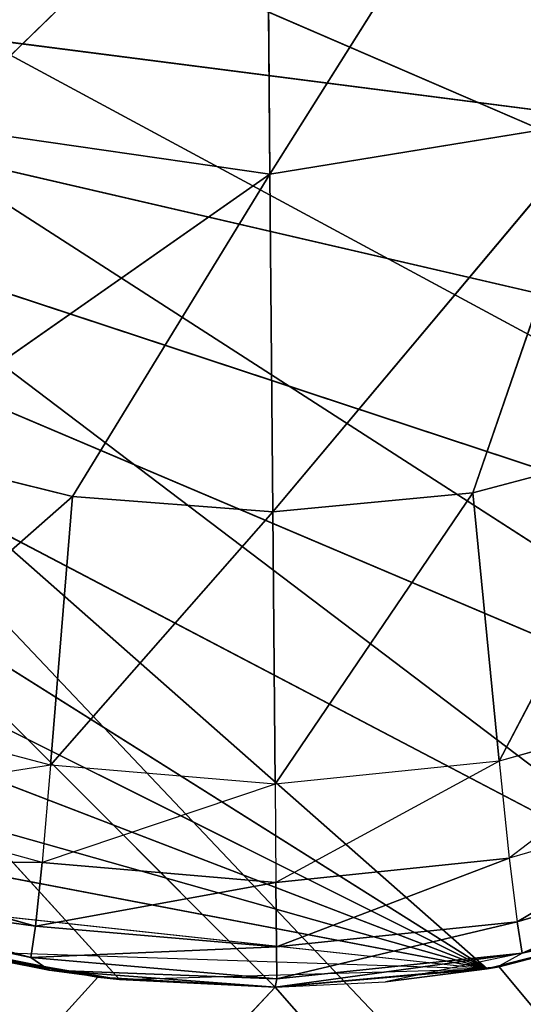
# Model space of a CAD drawing. Extents: x 226 to 378, y -30 to 313.
# Tile 276 of 656: x 296.716 to 296.973, y 126.628 to 127.131. Entities that reach past the tile are written whole.
import ezdxf

# ---------------------------------------------------------------- set-up
doc = ezdxf.new("R2010")
doc.units = 0
doc.header["$LTSCALE"] = 25.4
doc.layers.get('0').update_dxf_attribs({"color": 13, "linetype": 'CONTINUOUS'})
for name, color, linetype in [('_NCL1_25', 7, 'CONTINUOUS'), ('_NCL1_27', 7, 'CONTINUOUS'), ('_NCL1_28', 101, 'CONTINUOUS'), ('_NCL1_62', 7, 'CONTINUOUS'), ('_NCL1_64', 250, 'CONTINUOUS')]:
    doc.layers.add(name, color=color, linetype=linetype)

# ---------------------------------------------------------------- blocks, each defined once
blk = doc.blocks.new('EWON_2005CD_4005CD_COSY141')
at = {"layer": '_NCL1_27', "color": 0}
for p, q in [((81.19125, 186.11842, 296.291), (81.08295, 186.10905, 295.91)), ((81.19125, 186.11842, 296.291), (81.08295, 186.10905, 295.91)), ((81.19125, 186.11842, 296.291), (81.19125, 186.11842, 295.91)), ((81.19125, 186.11842, 295.91), (81.30672, 186.10966, 296.291)), ((81.19125, 186.11842, 295.91), (81.30672, 186.10966, 296.291)), ((81.19125, 186.11842, 296.291), (81.19125, 186.11842, 295.91)), ((81.13492, 186.11568, 296.291), (81.08295, 186.10905, 295.91)), ((81.13492, 186.11568, 296.291), (81.08295, 186.10905, 295.91)), ((81.2707, 186.11449, 295.91), (81.08295, 186.10905, 295.91)), ((81.2707, 186.11449, 295.91), (81.30672, 186.10966, 296.291)), ((81.2707, 186.11449, 295.91), (81.30672, 186.10966, 296.291)), ((81.07802, 186.10821, 296.291), (80.96372, 186.07847, 295.91)), ((81.07802, 186.10821, 296.291), (80.96372, 186.07847, 295.91)), ((81.08295, 186.10905, 295.91), (81.07802, 186.10821, 296.291)), ((81.08295, 186.10905, 295.91), (81.07802, 186.10821, 296.291)), ((81.35658, 186.09983, 295.91), (81.08295, 186.10905, 295.91)), ((81.87781, 185.71195, 295.91), (81.08295, 186.10905, 295.91)), ((81.08295, 186.10905, 295.91), (81.96534, 185.5536, 295.91)), ((81.77743, 185.84184, 295.91), (81.08295, 186.10905, 295.91)), ((81.87781, 185.71195, 295.91), (81.08295, 186.10905, 295.91)), ((81.6705, 185.94304, 295.91), (81.08295, 186.10905, 295.91)), ((81.77743, 185.84184, 295.91), (81.08295, 186.10905, 295.91)), ((81.5623, 186.01751, 295.91), (81.08295, 186.10905, 295.91)), ((81.6705, 185.94304, 295.91), (81.08295, 186.10905, 295.91)), ((81.45678, 186.06851, 295.91), (81.08295, 186.10905, 295.91)), ((81.5623, 186.01751, 295.91), (81.08295, 186.10905, 295.91)), ((81.08295, 186.10905, 295.91), (81.96534, 185.5536, 295.91)), ((81.30672, 186.10966, 296.291), (81.35658, 186.09983, 295.91)), ((81.30672, 186.10966, 296.291), (81.35658, 186.09983, 295.91)), ((80.96372, 186.07847, 295.91), (81.96534, 185.5536, 295.91)), ((80.96372, 186.07847, 295.91), (81.96534, 185.5536, 295.91)), ((80.84886, 186.02719, 295.91), (81.96534, 185.5536, 295.91)), ((80.84886, 186.02719, 295.91), (81.96534, 185.5536, 295.91)), ((80.7421, 185.95734, 295.91), (81.96534, 185.5536, 295.91)), ((80.7421, 185.95734, 295.91), (81.96534, 185.5536, 295.91)), ((80.63591, 185.86153, 295.91), (81.96534, 185.5536, 295.91)), ((80.63591, 185.86153, 295.91), (81.96534, 185.5536, 295.91)), ((80.53522, 185.73745, 295.91), (81.96534, 185.5536, 295.91)), ((80.53522, 185.73745, 295.91), (81.96534, 185.5536, 295.91))]:
    blk.add_line(p, q, dxfattribs=at)
at = {"layer": '_NCL1_28', "color": 0}
for p, q in [((81.19125, 186.11842, 296.291), (81.06499, 186.10092, 296.3913)), ((81.19125, 186.11842, 296.291), (81.13492, 186.11568, 296.291)), ((81.19041, 186.11403, 296.39146), (81.19125, 186.11842, 296.291)), ((81.19041, 186.11403, 296.39146), (81.19125, 186.11842, 296.291)), ((81.30672, 186.10966, 296.291), (81.19125, 186.11842, 296.291)), ((81.30672, 186.10966, 296.291), (81.19125, 186.11842, 296.291)), ((81.06499, 186.10092, 296.3913), (81.13492, 186.11568, 296.291)), ((81.19041, 186.11403, 296.39146), (81.06499, 186.10092, 296.3913)), ((81.19041, 186.11403, 296.39146), (81.06499, 186.10092, 296.3913)), ((81.06763, 186.08492, 296.49478), (81.19041, 186.11403, 296.39146)), ((81.06763, 186.08492, 296.49478), (81.19041, 186.11403, 296.39146)), ((81.13492, 186.11568, 296.291), (81.07802, 186.10821, 296.291)), ((81.30672, 186.10966, 296.291), (81.19041, 186.11403, 296.39146)), ((81.30672, 186.10966, 296.291), (81.19041, 186.11403, 296.39146)), ((81.31604, 186.10321, 296.39133), (81.19041, 186.11403, 296.39146)), ((81.19054, 186.0978, 296.49511), (81.19041, 186.11403, 296.39146)), ((81.31604, 186.10321, 296.39133), (81.19041, 186.11403, 296.39146)), ((81.19054, 186.0978, 296.49511), (81.19041, 186.11403, 296.39146)), ((81.07802, 186.10821, 296.291), (80.96722, 186.07969, 296.291)), ((81.07802, 186.10821, 296.291), (81.06499, 186.10092, 296.3913)), ((81.42338, 186.0807, 296.291), (81.30672, 186.10966, 296.291)), ((81.42338, 186.0807, 296.291), (81.30672, 186.10966, 296.291)), ((81.31604, 186.10321, 296.39133), (81.30672, 186.10966, 296.291)), ((81.31604, 186.10321, 296.39133), (81.30672, 186.10966, 296.291)), ((81.19054, 186.0978, 296.49511), (81.31604, 186.10321, 296.39133)), ((81.19054, 186.0978, 296.49511), (81.31604, 186.10321, 296.39133)), ((81.31368, 186.08716, 296.49478), (81.31604, 186.10321, 296.39133)), ((81.31368, 186.08716, 296.49478), (81.31604, 186.10321, 296.39133)), ((81.42338, 186.0807, 296.291), (81.31604, 186.10321, 296.39133)), ((81.42338, 186.0807, 296.291), (81.31604, 186.10321, 296.39133)), ((81.43786, 186.07006, 296.39092), (81.31604, 186.10321, 296.39133)), ((81.43786, 186.07006, 296.39092), (81.31604, 186.10321, 296.39133)), ((81.06499, 186.10092, 296.3913), (80.94381, 186.06557, 296.39092)), ((81.06499, 186.10092, 296.3913), (80.94381, 186.06557, 296.39092)), ((80.94883, 186.05015, 296.49377), (81.06499, 186.10092, 296.3913)), ((80.94883, 186.05015, 296.49377), (81.06499, 186.10092, 296.3913)), ((81.06499, 186.10092, 296.3913), (80.96722, 186.07969, 296.291)), ((81.06763, 186.08492, 296.49478), (81.06499, 186.10092, 296.3913)), ((81.06763, 186.08492, 296.49478), (81.06499, 186.10092, 296.3913)), ((81.06763, 186.08492, 296.49478), (81.19054, 186.0978, 296.49511)), ((81.06763, 186.08492, 296.49478), (81.19054, 186.0978, 296.49511)), ((81.07162, 186.05243, 296.59153), (81.19054, 186.0978, 296.49511)), ((81.07162, 186.05243, 296.59153), (81.19054, 186.0978, 296.49511)), ((81.19085, 186.06483, 296.59202), (81.19054, 186.0978, 296.49511)), ((81.19054, 186.0978, 296.49511), (81.31368, 186.08716, 296.49478)), ((81.19054, 186.0978, 296.49511), (81.31368, 186.08716, 296.49478)), ((81.19085, 186.06483, 296.59202), (81.19054, 186.0978, 296.49511)), ((81.19085, 186.06483, 296.59202), (81.31368, 186.08716, 296.49478)), ((81.19085, 186.06483, 296.59202), (81.31368, 186.08716, 296.49478)), ((81.31025, 186.05462, 296.59156), (81.31368, 186.08716, 296.49478)), ((81.31025, 186.05462, 296.59156), (81.31368, 186.08716, 296.49478)), ((81.31368, 186.08716, 296.49478), (81.43311, 186.05457, 296.49377)), ((81.31368, 186.08716, 296.49478), (81.43786, 186.07006, 296.39092)), ((81.31368, 186.08716, 296.49478), (81.43311, 186.05457, 296.49377)), ((81.31368, 186.08716, 296.49478), (81.43786, 186.07006, 296.39092)), ((80.94883, 186.05015, 296.49377), (81.06763, 186.08492, 296.49478)), ((80.94883, 186.05015, 296.49377), (81.06763, 186.08492, 296.49478)), ((80.9563, 186.01896, 296.59008), (81.06763, 186.08492, 296.49478)), ((81.07162, 186.05243, 296.59153), (81.06763, 186.08492, 296.49478)), ((81.07162, 186.05243, 296.59153), (81.19085, 186.06483, 296.59202)), ((81.07675, 186.00296, 296.68302), (81.19085, 186.06483, 296.59202)), ((81.19128, 186.01464, 296.68363), (81.19085, 186.06483, 296.59202)), ((81.19085, 186.06483, 296.59202), (81.31025, 186.05462, 296.59156)), ((80.9563, 186.01896, 296.59008), (81.07162, 186.05243, 296.59153)), ((80.9659, 185.97143, 296.68125), (81.07162, 186.05243, 296.59153)), ((81.07675, 186.00296, 296.68302), (81.07162, 186.05243, 296.59153)), ((81.19128, 186.01464, 296.68363), (81.31025, 186.05462, 296.59156)), ((81.30598, 186.00504, 296.68305), (81.31025, 186.05462, 296.59156)), ((81.31025, 186.05462, 296.59156), (81.42615, 186.02322, 296.59011)), ((81.31025, 186.05462, 296.59156), (81.43311, 186.05457, 296.49377)), ((81.30598, 186.00504, 296.68305), (81.42615, 186.02322, 296.59011)), ((81.07675, 186.00296, 296.68302), (81.19128, 186.01464, 296.68363)), ((81.09029, 185.86587, 296.84617), (81.19128, 186.01464, 296.68363)), ((81.09029, 185.86587, 296.84617), (81.19128, 186.01464, 296.68363)), ((81.19245, 185.87563, 296.84685), (81.19128, 186.01464, 296.68363)), ((81.19128, 186.01464, 296.68363), (81.30598, 186.00504, 296.68305)), ((81.19245, 185.87563, 296.84685), (81.19128, 186.01464, 296.68363)), ((80.9659, 185.97143, 296.68125), (81.07675, 186.00296, 296.68302)), ((80.99128, 185.83966, 296.84411), (81.07675, 186.00296, 296.68302)), ((80.99128, 185.83966, 296.84411), (81.07675, 186.00296, 296.68302)), ((81.09029, 185.86587, 296.84617), (81.07675, 186.00296, 296.68302)), ((81.09029, 185.86587, 296.84617), (81.07675, 186.00296, 296.68302)), ((81.19245, 185.87563, 296.84685), (81.30598, 186.00504, 296.68305)), ((81.19245, 185.87563, 296.84685), (81.30598, 186.00504, 296.68305)), ((81.29478, 185.86773, 296.84619), (81.30598, 186.00504, 296.68305)), ((81.29478, 185.86773, 296.84619), (81.30598, 186.00504, 296.68305)), ((81.30598, 186.00504, 296.68305), (81.41739, 185.97555, 296.6813)), ((81.29478, 185.86773, 296.84619), (81.41739, 185.97555, 296.6813)), ((81.29478, 185.86773, 296.84619), (81.41739, 185.97555, 296.6813)), ((81.02458, 185.67557, 296.97693), (81.19245, 185.87563, 296.84685)), ((81.02458, 185.67557, 296.97693), (81.19245, 185.87563, 296.84685)), ((81.09029, 185.86587, 296.84617), (81.19245, 185.87563, 296.84685)), ((81.09029, 185.86587, 296.84617), (81.19245, 185.87563, 296.84685)), ((81.19394, 185.70306, 296.97949), (81.19245, 185.87563, 296.84685)), ((81.19245, 185.87563, 296.84685), (81.29478, 185.86773, 296.84619)), ((81.19245, 185.87563, 296.84685), (81.29478, 185.86773, 296.84619)), ((81.19394, 185.70306, 296.97949), (81.19245, 185.87563, 296.84685)), ((80.99128, 185.83966, 296.84411), (81.09029, 185.86587, 296.84617)), ((80.99128, 185.83966, 296.84411), (81.09029, 185.86587, 296.84617)), ((81.02458, 185.67557, 296.97693), (81.09029, 185.86587, 296.84617)), ((81.02458, 185.67557, 296.97693), (81.09029, 185.86587, 296.84617)), ((81.19394, 185.70306, 296.97949), (81.29478, 185.86773, 296.84619)), ((81.19394, 185.70306, 296.97949), (81.29478, 185.86773, 296.84619)), ((81.29478, 185.86773, 296.84619), (81.39425, 185.84329, 296.84414)), ((81.29478, 185.86773, 296.84619), (81.39425, 185.84329, 296.84414)), ((81.19394, 185.70306, 296.97949), (81.39425, 185.84329, 296.84414)), ((81.19394, 185.70306, 296.97949), (81.39425, 185.84329, 296.84414)), ((81.02458, 185.67557, 296.97693), (81.19394, 185.70306, 296.97949)), ((81.02458, 185.67557, 296.97693), (81.19394, 185.70306, 296.97949)), ((81.0639, 185.4964, 297.07479), (81.19394, 185.70306, 296.97949)), ((81.0639, 185.4964, 297.07479), (81.19394, 185.70306, 296.97949)), ((81.19554, 185.5153, 297.07672), (81.19394, 185.70306, 296.97949)), ((81.19394, 185.70306, 296.97949), (81.36377, 185.67862, 296.97698)), ((81.19554, 185.5153, 297.07672), (81.19394, 185.70306, 296.97949)), ((81.19394, 185.70306, 296.97949), (81.36377, 185.67862, 296.97698)), ((81.19554, 185.5153, 297.07672), (81.36377, 185.67862, 296.97698)), ((81.19554, 185.5153, 297.07672), (81.36377, 185.67862, 296.97698))]:
    blk.add_line(p, q, dxfattribs=at)
at = {"layer": '_NCL1_62', "color": 0}
for p, q in [((45.72, 223.52, 27.94), (114.3, 151.13, 27.94)), ((45.72, 223.52, 27.94), (114.3, 151.13, 27.94)), ((81.19125, 186.11842, 295.91), (81.0768, 186.10801, 297.18)), ((81.19125, 186.11842, 295.91), (81.0768, 186.10801, 297.18)), ((81.08295, 186.10905, 295.91), (81.19125, 186.11842, 295.91)), ((81.08295, 186.10905, 295.91), (81.19125, 186.11842, 295.91)), ((81.08295, 186.10905, 295.91), (81.19125, 186.11842, 295.91)), ((81.19125, 186.11842, 295.91), (81.2707, 186.11449, 295.91)), ((81.19125, 186.11842, 297.18), (81.19125, 186.11842, 295.91)), ((81.2707, 186.11449, 295.91), (81.19125, 186.11842, 297.18)), ((81.2707, 186.11449, 295.91), (81.19125, 186.11842, 297.18)), ((81.19125, 186.11842, 295.91), (81.2707, 186.11449, 295.91)), ((81.19125, 186.11842, 297.18), (81.19125, 186.11842, 295.91)), ((82.06331, 185.2452, 295.91), (81.19125, 186.11842, 295.91)), ((81.19125, 186.11842, 295.91), (81.2707, 186.11449, 295.91)), ((82.06331, 185.2452, 295.91), (81.19125, 186.11842, 295.91)), ((81.2707, 186.11449, 295.91), (81.35658, 186.09983, 295.91)), ((81.28193, 186.11319, 297.18), (81.2707, 186.11449, 295.91)), ((81.2707, 186.11449, 295.91), (81.35658, 186.09983, 295.91)), ((81.28193, 186.11319, 297.18), (81.2707, 186.11449, 295.91)), ((82.06331, 185.2452, 295.91), (81.2707, 186.11449, 295.91)), ((81.2707, 186.11449, 295.91), (81.35658, 186.09983, 295.91)), ((82.06331, 185.2452, 295.91), (81.2707, 186.11449, 295.91)), ((81.35658, 186.09983, 295.91), (81.28193, 186.11319, 297.18)), ((81.35658, 186.09983, 295.91), (81.28193, 186.11319, 297.18)), ((81.08295, 186.10905, 295.91), (80.96344, 186.07837, 297.18)), ((81.08295, 186.10905, 295.91), (80.96344, 186.07837, 297.18)), ((80.96372, 186.07847, 295.91), (81.08295, 186.10905, 295.91)), ((80.96372, 186.07847, 295.91), (81.08295, 186.10905, 295.91)), ((80.96372, 186.07847, 295.91), (81.08295, 186.10905, 295.91)), ((80.96372, 186.07847, 295.91), (81.08295, 186.10905, 295.91)), ((81.0768, 186.10801, 297.18), (81.08295, 186.10905, 295.91)), ((81.0768, 186.10801, 297.18), (81.08295, 186.10905, 295.91)), ((82.06331, 185.2452, 295.91), (81.08295, 186.10905, 295.91)), ((82.06331, 185.2452, 295.91), (81.08295, 186.10905, 295.91)), ((82.06331, 185.2452, 295.91), (80.96372, 186.07847, 295.91)), ((82.06331, 185.2452, 295.91), (80.96372, 186.07847, 295.91)), ((82.06331, 185.2452, 295.91), (80.84886, 186.02719, 295.91)), ((82.06331, 185.2452, 295.91), (80.84886, 186.02719, 295.91)), ((82.06331, 185.2452, 295.91), (80.7421, 185.95734, 295.91)), ((82.06331, 185.2452, 295.91), (80.7421, 185.95734, 295.91)), ((82.06331, 185.2452, 295.91), (80.63591, 185.86153, 295.91)), ((82.06331, 185.2452, 295.91), (80.63591, 185.86153, 295.91))]:
    blk.add_line(p, q, dxfattribs=at)
at = {"layer": '_NCL1_64', "color": 0}
for p, q in [((81.19125, 186.11842, 297.18), (78.74, 188.9125, 297.18)), ((81.19125, 186.11842, 297.18), (78.74, 188.9125, 297.18)), ((81.0768, 186.10801, 297.18), (78.74, 188.9125, 297.18)), ((81.0768, 186.10801, 297.18), (78.74, 188.9125, 297.18)), ((83.82, 188.9125, 297.18), (81.19125, 186.11842, 297.18)), ((83.82, 188.9125, 297.18), (81.19125, 186.11842, 297.18)), ((81.28193, 186.11319, 297.18), (83.82, 188.9125, 297.18)), ((81.28193, 186.11319, 297.18), (83.82, 188.9125, 297.18)), ((81.0768, 186.10801, 297.18), (81.19125, 186.11842, 297.18)), ((81.0768, 186.10801, 297.18), (81.19125, 186.11842, 297.18)), ((81.19125, 186.11842, 297.18), (81.28193, 186.11319, 297.18)), ((81.19125, 186.11842, 297.18), (81.28193, 186.11319, 297.18)), ((81.28193, 186.11319, 297.18), (81.38079, 186.09368, 297.18)), ((81.28193, 186.11319, 297.18), (81.38079, 186.09368, 297.18)), ((80.96344, 186.07837, 297.18), (81.0768, 186.10801, 297.18)), ((80.96344, 186.07837, 297.18), (81.0768, 186.10801, 297.18))]:
    blk.add_line(p, q, dxfattribs=at)
at = {"layer": '_NCL1_25', "color": 7}
mesh = blk.add_polyface(dxfattribs=at)
corners = [(93.345, 226.51291, 25.4), (59.055, 226.51291, 25.4), (74.295, 157.48, 25.4)]
mesh.append_faces([[corners[k] for k in face] for face in [(0, 1, 2)]], dxfattribs={"color": 7})
mesh = blk.add_polyface(dxfattribs=at)
corners = [(93.345, 157.48, 27.94), (59.055, 157.48, 27.94), (93.345, 226.51291, 27.94)]
mesh.append_faces([[corners[k] for k in face] for face in [(0, 1, 2)]], dxfattribs={"color": 7})
mesh = blk.add_polyface(dxfattribs=at)
corners = [(93.345, 226.51291, 27.94), (59.055, 157.48, 27.94), (59.055, 226.51291, 27.94)]
mesh.append_faces([[corners[k] for k in face] for face in [(0, 1, 2)]], dxfattribs={"color": 7})
mesh = blk.add_polyface(dxfattribs=at)
corners = [(93.345, 226.51291, 25.4), (74.295, 157.48, 25.4), (79.375, 157.48, 25.4)]
mesh.append_faces([[corners[k] for k in face] for face in [(0, 1, 2)]], dxfattribs={"color": 7})
mesh = blk.add_polyface(dxfattribs=at)
corners = [(93.345, 226.51291, 25.4), (79.375, 157.48, 25.4), (81.915, 157.48, 25.4)]
mesh.append_faces([[corners[k] for k in face] for face in [(0, 1, 2)]], dxfattribs={"color": 7})
at = {"layer": '_NCL1_27', "color": 7}
mesh = blk.add_polyface(dxfattribs=at)
corners = [(81.19125, 186.11842, 296.291), (81.08295, 186.10905, 295.91), (81.19125, 186.11842, 295.91)]
mesh.append_faces([[corners[k] for k in face] for face in [(0, 1, 2)]], dxfattribs={"color": 7})
mesh = blk.add_polyface(dxfattribs=at)
corners = [(81.13492, 186.11568, 296.291), (81.08295, 186.10905, 295.91), (81.19125, 186.11842, 296.291)]
mesh.append_faces([[corners[k] for k in face] for face in [(0, 1, 2)]], dxfattribs={"color": 7})
mesh = blk.add_polyface(dxfattribs=at)
corners = [(81.19125, 186.11842, 296.291), (81.19125, 186.11842, 295.91), (81.30672, 186.10966, 296.291)]
mesh.append_faces([[corners[k] for k in face] for face in [(0, 1, 2)]], dxfattribs={"color": 7})
mesh = blk.add_polyface(dxfattribs=at)
corners = [(81.30672, 186.10966, 296.291), (81.19125, 186.11842, 295.91), (81.2707, 186.11449, 295.91)]
mesh.append_faces([[corners[k] for k in face] for face in [(0, 1, 2)]], dxfattribs={"color": 7})
mesh = blk.add_polyface(dxfattribs=at)
corners = [(81.07802, 186.10821, 296.291), (81.08295, 186.10905, 295.91), (81.13492, 186.11568, 296.291)]
mesh.append_faces([[corners[k] for k in face] for face in [(0, 1, 2)]], dxfattribs={"color": 7})
mesh = blk.add_polyface(dxfattribs=at)
corners = [(81.30672, 186.10966, 296.291), (81.2707, 186.11449, 295.91), (81.35658, 186.09983, 295.91)]
mesh.append_faces([[corners[k] for k in face] for face in [(0, 1, 2)]], dxfattribs={"color": 7})
mesh = blk.add_polyface(dxfattribs=at)
corners = [(81.07802, 186.10821, 296.291), (80.96372, 186.07847, 295.91), (81.08295, 186.10905, 295.91)]
mesh.append_faces([[corners[k] for k in face] for face in [(0, 1, 2)]], dxfattribs={"color": 7})
mesh = blk.add_polyface(dxfattribs=at)
corners = [(81.96534, 185.5536, 295.91), (81.08295, 186.10905, 295.91), (80.96372, 186.07847, 295.91)]
mesh.append_faces([[corners[k] for k in face] for face in [(0, 1, 2)]], dxfattribs={"color": 7})
mesh = blk.add_polyface(dxfattribs=at)
corners = [(80.96722, 186.07969, 296.291), (80.96372, 186.07847, 295.91), (81.07802, 186.10821, 296.291)]
mesh.append_faces([[corners[k] for k in face] for face in [(0, 1, 2)]], dxfattribs={"color": 7})
mesh = blk.add_polyface(dxfattribs=at)
corners = [(81.96534, 185.5536, 295.91), (81.87781, 185.71195, 295.91), (81.08295, 186.10905, 295.91)]
mesh.append_faces([[corners[k] for k in face] for face in [(0, 1, 2)]], dxfattribs={"color": 7})
mesh = blk.add_polyface(dxfattribs=at)
corners = [(81.87781, 185.71195, 295.91), (81.77743, 185.84184, 295.91), (81.08295, 186.10905, 295.91)]
mesh.append_faces([[corners[k] for k in face] for face in [(0, 1, 2)]], dxfattribs={"color": 7})
mesh = blk.add_polyface(dxfattribs=at)
corners = [(81.77743, 185.84184, 295.91), (81.6705, 185.94304, 295.91), (81.08295, 186.10905, 295.91)]
mesh.append_faces([[corners[k] for k in face] for face in [(0, 1, 2)]], dxfattribs={"color": 7})
mesh = blk.add_polyface(dxfattribs=at)
corners = [(81.6705, 185.94304, 295.91), (81.5623, 186.01751, 295.91), (81.08295, 186.10905, 295.91)]
mesh.append_faces([[corners[k] for k in face] for face in [(0, 1, 2)]], dxfattribs={"color": 7})
mesh = blk.add_polyface(dxfattribs=at)
corners = [(81.5623, 186.01751, 295.91), (81.45678, 186.06851, 295.91), (81.08295, 186.10905, 295.91)]
mesh.append_faces([[corners[k] for k in face] for face in [(0, 1, 2)]], dxfattribs={"color": 7})
mesh = blk.add_polyface(dxfattribs=at)
corners = [(81.30672, 186.10966, 296.291), (81.35658, 186.09983, 295.91), (81.42338, 186.0807, 296.291)]
mesh.append_faces([[corners[k] for k in face] for face in [(0, 1, 2)]], dxfattribs={"color": 7})
mesh = blk.add_polyface(dxfattribs=at)
corners = [(81.96534, 185.5536, 295.91), (80.96372, 186.07847, 295.91), (80.84886, 186.02719, 295.91)]
mesh.append_faces([[corners[k] for k in face] for face in [(0, 1, 2)]], dxfattribs={"color": 7})
mesh = blk.add_polyface(dxfattribs=at)
corners = [(81.96534, 185.5536, 295.91), (80.84886, 186.02719, 295.91), (80.7421, 185.95734, 295.91)]
mesh.append_faces([[corners[k] for k in face] for face in [(0, 1, 2)]], dxfattribs={"color": 7})
mesh = blk.add_polyface(dxfattribs=at)
corners = [(81.96534, 185.5536, 295.91), (80.7421, 185.95734, 295.91), (80.63591, 185.86153, 295.91)]
mesh.append_faces([[corners[k] for k in face] for face in [(0, 1, 2)]], dxfattribs={"color": 7})
mesh = blk.add_polyface(dxfattribs=at)
corners = [(81.96534, 185.5536, 295.91), (80.63591, 185.86153, 295.91), (80.53522, 185.73745, 295.91)]
mesh.append_faces([[corners[k] for k in face] for face in [(0, 1, 2)]], dxfattribs={"color": 7})
mesh = blk.add_polyface(dxfattribs=at)
corners = [(81.96534, 185.5536, 295.91), (80.53522, 185.73745, 295.91), (80.44617, 185.58474, 295.91)]
mesh.append_faces([[corners[k] for k in face] for face in [(0, 1, 2)]], dxfattribs={"color": 7})
at = {"layer": '_NCL1_28', "color": 101}
mesh = blk.add_polyface(dxfattribs=at)
corners = [(81.19041, 186.11403, 296.39146), (81.06499, 186.10092, 296.3913), (81.19125, 186.11842, 296.291)]
mesh.append_faces([[corners[k] for k in face] for face in [(0, 1, 2)]], dxfattribs={"color": 101})
mesh = blk.add_polyface(dxfattribs=at)
corners = [(81.19041, 186.11403, 296.39146), (81.19125, 186.11842, 296.291), (81.30672, 186.10966, 296.291)]
mesh.append_faces([[corners[k] for k in face] for face in [(0, 1, 2)]], dxfattribs={"color": 101})
mesh = blk.add_polyface(dxfattribs=at)
corners = [(81.06763, 186.08492, 296.49478), (81.06499, 186.10092, 296.3913), (81.19041, 186.11403, 296.39146)]
mesh.append_faces([[corners[k] for k in face] for face in [(0, 1, 2)]], dxfattribs={"color": 101})
mesh = blk.add_polyface(dxfattribs=at)
corners = [(81.19054, 186.0978, 296.49511), (81.06763, 186.08492, 296.49478), (81.19041, 186.11403, 296.39146)]
mesh.append_faces([[corners[k] for k in face] for face in [(0, 1, 2)]], dxfattribs={"color": 101})
mesh = blk.add_polyface(dxfattribs=at)
corners = [(81.19041, 186.11403, 296.39146), (81.30672, 186.10966, 296.291), (81.31604, 186.10321, 296.39133)]
mesh.append_faces([[corners[k] for k in face] for face in [(0, 1, 2)]], dxfattribs={"color": 101})
mesh = blk.add_polyface(dxfattribs=at)
corners = [(81.19054, 186.0978, 296.49511), (81.19041, 186.11403, 296.39146), (81.31604, 186.10321, 296.39133)]
mesh.append_faces([[corners[k] for k in face] for face in [(0, 1, 2)]], dxfattribs={"color": 101})
mesh = blk.add_polyface(dxfattribs=at)
corners = [(81.31604, 186.10321, 296.39133), (81.30672, 186.10966, 296.291), (81.42338, 186.0807, 296.291)]
mesh.append_faces([[corners[k] for k in face] for face in [(0, 1, 2)]], dxfattribs={"color": 101})
mesh = blk.add_polyface(dxfattribs=at)
corners = [(81.19054, 186.0978, 296.49511), (81.31604, 186.10321, 296.39133), (81.31368, 186.08716, 296.49478)]
mesh.append_faces([[corners[k] for k in face] for face in [(0, 1, 2)]], dxfattribs={"color": 101})
mesh = blk.add_polyface(dxfattribs=at)
corners = [(81.31368, 186.08716, 296.49478), (81.31604, 186.10321, 296.39133), (81.43786, 186.07006, 296.39092)]
mesh.append_faces([[corners[k] for k in face] for face in [(0, 1, 2)]], dxfattribs={"color": 101})
mesh = blk.add_polyface(dxfattribs=at)
corners = [(81.31604, 186.10321, 296.39133), (81.42338, 186.0807, 296.291), (81.43786, 186.07006, 296.39092)]
mesh.append_faces([[corners[k] for k in face] for face in [(0, 1, 2)]], dxfattribs={"color": 101})
mesh = blk.add_polyface(dxfattribs=at)
corners = [(81.06499, 186.10092, 296.3913), (80.94381, 186.06557, 296.39092), (80.96722, 186.07969, 296.291)]
mesh.append_faces([[corners[k] for k in face] for face in [(0, 1, 2)]], dxfattribs={"color": 101})
mesh = blk.add_polyface(dxfattribs=at)
corners = [(80.94883, 186.05015, 296.49377), (80.94381, 186.06557, 296.39092), (81.06499, 186.10092, 296.3913)]
mesh.append_faces([[corners[k] for k in face] for face in [(0, 1, 2)]], dxfattribs={"color": 101})
mesh = blk.add_polyface(dxfattribs=at)
corners = [(81.06763, 186.08492, 296.49478), (80.94883, 186.05015, 296.49377), (81.06499, 186.10092, 296.3913)]
mesh.append_faces([[corners[k] for k in face] for face in [(0, 1, 2)]], dxfattribs={"color": 101})
mesh = blk.add_polyface(dxfattribs=at)
corners = [(81.07162, 186.05243, 296.59153), (81.06763, 186.08492, 296.49478), (81.19054, 186.0978, 296.49511)]
mesh.append_faces([[corners[k] for k in face] for face in [(0, 1, 2)]], dxfattribs={"color": 101})
mesh = blk.add_polyface(dxfattribs=at)
corners = [(81.19085, 186.06483, 296.59202), (81.07162, 186.05243, 296.59153), (81.19054, 186.0978, 296.49511)]
mesh.append_faces([[corners[k] for k in face] for face in [(0, 1, 2)]], dxfattribs={"color": 101})
mesh = blk.add_polyface(dxfattribs=at)
corners = [(81.19085, 186.06483, 296.59202), (81.19054, 186.0978, 296.49511), (81.31368, 186.08716, 296.49478)]
mesh.append_faces([[corners[k] for k in face] for face in [(0, 1, 2)]], dxfattribs={"color": 101})
mesh = blk.add_polyface(dxfattribs=at)
corners = [(81.19085, 186.06483, 296.59202), (81.31368, 186.08716, 296.49478), (81.31025, 186.05462, 296.59156)]
mesh.append_faces([[corners[k] for k in face] for face in [(0, 1, 2)]], dxfattribs={"color": 101})
mesh = blk.add_polyface(dxfattribs=at)
corners = [(81.31025, 186.05462, 296.59156), (81.31368, 186.08716, 296.49478), (81.43311, 186.05457, 296.49377)]
mesh.append_faces([[corners[k] for k in face] for face in [(0, 1, 2)]], dxfattribs={"color": 101})
mesh = blk.add_polyface(dxfattribs=at)
corners = [(81.31368, 186.08716, 296.49478), (81.43786, 186.07006, 296.39092), (81.43311, 186.05457, 296.49377)]
mesh.append_faces([[corners[k] for k in face] for face in [(0, 1, 2)]], dxfattribs={"color": 101})
mesh = blk.add_polyface(dxfattribs=at)
corners = [(80.9563, 186.01896, 296.59008), (80.94883, 186.05015, 296.49377), (81.06763, 186.08492, 296.49478)]
mesh.append_faces([[corners[k] for k in face] for face in [(0, 1, 2)]], dxfattribs={"color": 101})
mesh = blk.add_polyface(dxfattribs=at)
corners = [(81.09029, 185.86587, 296.84617), (81.07675, 186.00296, 296.68302), (81.19128, 186.01464, 296.68363)]
mesh.append_faces([[corners[k] for k in face] for face in [(0, 1, 2)]], dxfattribs={"color": 101})
mesh = blk.add_polyface(dxfattribs=at)
corners = [(81.19245, 185.87563, 296.84685), (81.09029, 185.86587, 296.84617), (81.19128, 186.01464, 296.68363)]
mesh.append_faces([[corners[k] for k in face] for face in [(0, 1, 2)]], dxfattribs={"color": 101})
mesh = blk.add_polyface(dxfattribs=at)
corners = [(81.19245, 185.87563, 296.84685), (81.19128, 186.01464, 296.68363), (81.30598, 186.00504, 296.68305)]
mesh.append_faces([[corners[k] for k in face] for face in [(0, 1, 2)]], dxfattribs={"color": 101})
mesh = blk.add_polyface(dxfattribs=at)
corners = [(80.99128, 185.83966, 296.84411), (80.9659, 185.97143, 296.68125), (81.07675, 186.00296, 296.68302)]
mesh.append_faces([[corners[k] for k in face] for face in [(0, 1, 2)]], dxfattribs={"color": 101})
mesh = blk.add_polyface(dxfattribs=at)
corners = [(81.09029, 185.86587, 296.84617), (80.99128, 185.83966, 296.84411), (81.07675, 186.00296, 296.68302)]
mesh.append_faces([[corners[k] for k in face] for face in [(0, 1, 2)]], dxfattribs={"color": 101})
mesh = blk.add_polyface(dxfattribs=at)
corners = [(81.19245, 185.87563, 296.84685), (81.30598, 186.00504, 296.68305), (81.29478, 185.86773, 296.84619)]
mesh.append_faces([[corners[k] for k in face] for face in [(0, 1, 2)]], dxfattribs={"color": 101})
mesh = blk.add_polyface(dxfattribs=at)
corners = [(81.29478, 185.86773, 296.84619), (81.30598, 186.00504, 296.68305), (81.41739, 185.97555, 296.6813)]
mesh.append_faces([[corners[k] for k in face] for face in [(0, 1, 2)]], dxfattribs={"color": 101})
mesh = blk.add_polyface(dxfattribs=at)
corners = [(81.29478, 185.86773, 296.84619), (81.41739, 185.97555, 296.6813), (81.39425, 185.84329, 296.84414)]
mesh.append_faces([[corners[k] for k in face] for face in [(0, 1, 2)]], dxfattribs={"color": 101})
mesh = blk.add_polyface(dxfattribs=at)
corners = [(81.19394, 185.70306, 296.97949), (81.02458, 185.67557, 296.97693), (81.19245, 185.87563, 296.84685)]
mesh.append_faces([[corners[k] for k in face] for face in [(0, 1, 2)]], dxfattribs={"color": 101})
mesh = blk.add_polyface(dxfattribs=at)
corners = [(81.19245, 185.87563, 296.84685), (81.02458, 185.67557, 296.97693), (81.09029, 185.86587, 296.84617)]
mesh.append_faces([[corners[k] for k in face] for face in [(0, 1, 2)]], dxfattribs={"color": 101})
mesh = blk.add_polyface(dxfattribs=at)
corners = [(81.29478, 185.86773, 296.84619), (81.19394, 185.70306, 296.97949), (81.19245, 185.87563, 296.84685)]
mesh.append_faces([[corners[k] for k in face] for face in [(0, 1, 2)]], dxfattribs={"color": 101})
mesh = blk.add_polyface(dxfattribs=at)
corners = [(81.09029, 185.86587, 296.84617), (81.02458, 185.67557, 296.97693), (80.99128, 185.83966, 296.84411)]
mesh.append_faces([[corners[k] for k in face] for face in [(0, 1, 2)]], dxfattribs={"color": 101})
mesh = blk.add_polyface(dxfattribs=at)
corners = [(81.39425, 185.84329, 296.84414), (81.19394, 185.70306, 296.97949), (81.29478, 185.86773, 296.84619)]
mesh.append_faces([[corners[k] for k in face] for face in [(0, 1, 2)]], dxfattribs={"color": 101})
mesh = blk.add_polyface(dxfattribs=at)
corners = [(81.39425, 185.84329, 296.84414), (81.36377, 185.67862, 296.97698), (81.19394, 185.70306, 296.97949)]
mesh.append_faces([[corners[k] for k in face] for face in [(0, 1, 2)]], dxfattribs={"color": 101})
mesh = blk.add_polyface(dxfattribs=at)
corners = [(81.19394, 185.70306, 296.97949), (81.0639, 185.4964, 297.07479), (81.02458, 185.67557, 296.97693)]
mesh.append_faces([[corners[k] for k in face] for face in [(0, 1, 2)]], dxfattribs={"color": 101})
mesh = blk.add_polyface(dxfattribs=at)
corners = [(81.19554, 185.5153, 297.07672), (81.0639, 185.4964, 297.07479), (81.19394, 185.70306, 296.97949)]
mesh.append_faces([[corners[k] for k in face] for face in [(0, 1, 2)]], dxfattribs={"color": 101})
mesh = blk.add_polyface(dxfattribs=at)
corners = [(81.36377, 185.67862, 296.97698), (81.19554, 185.5153, 297.07672), (81.19394, 185.70306, 296.97949)]
mesh.append_faces([[corners[k] for k in face] for face in [(0, 1, 2)]], dxfattribs={"color": 101})
mesh = blk.add_polyface(dxfattribs=at)
corners = [(81.36377, 185.67862, 296.97698), (81.32752, 185.49874, 297.07484), (81.19554, 185.5153, 297.07672)]
mesh.append_faces([[corners[k] for k in face] for face in [(0, 1, 2)]], dxfattribs={"color": 101})
at = {"layer": '_NCL1_62', "color": 7}
mesh = blk.add_polyface(dxfattribs=at)
corners = [(119.38, 342.9, 27.94), (45.72, 248.92, 27.94), (119.38, 151.13, 27.94)]
mesh.append_faces([[corners[k] for k in face] for face in [(0, 1, 2)]], dxfattribs={"color": 7})
mesh = blk.add_polyface(dxfattribs=at)
corners = [(119.38, 151.13, 27.94), (45.72, 248.92, 27.94), (45.72, 241.3, 27.94)]
mesh.append_faces([[corners[k] for k in face] for face in [(0, 1, 2)]], dxfattribs={"color": 7})
mesh = blk.add_polyface(dxfattribs=at)
corners = [(119.38, 151.13, 27.94), (45.72, 241.3, 27.94), (45.72, 236.22, 27.94)]
mesh.append_faces([[corners[k] for k in face] for face in [(0, 1, 2)]], dxfattribs={"color": 7})
mesh = blk.add_polyface(dxfattribs=at)
corners = [(119.38, 151.13, 27.94), (45.72, 236.22, 27.94), (45.72, 228.6, 27.94)]
mesh.append_faces([[corners[k] for k in face] for face in [(0, 1, 2)]], dxfattribs={"color": 7})
mesh = blk.add_polyface(dxfattribs=at)
corners = [(119.38, 151.13, 27.94), (45.72, 228.6, 27.94), (45.72, 223.52, 27.94)]
mesh.append_faces([[corners[k] for k in face] for face in [(0, 1, 2)]], dxfattribs={"color": 7})
mesh = blk.add_polyface(dxfattribs=at)
corners = [(119.38, 151.13, 27.94), (45.72, 223.52, 27.94), (114.3, 151.13, 27.94)]
mesh.append_faces([[corners[k] for k in face] for face in [(0, 1, 2)]], dxfattribs={"color": 7})
mesh = blk.add_polyface(dxfattribs=at)
corners = [(114.3, 151.13, 27.94), (45.72, 223.52, 27.94), (45.72, 215.9, 27.94)]
mesh.append_faces([[corners[k] for k in face] for face in [(0, 1, 2)]], dxfattribs={"color": 7})
mesh = blk.add_polyface(dxfattribs=at)
corners = [(114.3, 151.13, 27.94), (45.72, 215.9, 27.94), (45.72, 210.82, 27.94)]
mesh.append_faces([[corners[k] for k in face] for face in [(0, 1, 2)]], dxfattribs={"color": 7})
mesh = blk.add_polyface(dxfattribs=at)
corners = [(114.3, 151.13, 27.94), (45.72, 210.82, 27.94), (45.72, 203.2, 27.94)]
mesh.append_faces([[corners[k] for k in face] for face in [(0, 1, 2)]], dxfattribs={"color": 7})
mesh = blk.add_polyface(dxfattribs=at)
corners = [(114.3, 151.13, 27.94), (45.72, 203.2, 27.94), (45.72, 198.12, 27.94)]
mesh.append_faces([[corners[k] for k in face] for face in [(0, 1, 2)]], dxfattribs={"color": 7})
mesh = blk.add_polyface(dxfattribs=at)
corners = [(114.3, 151.13, 27.94), (45.72, 198.12, 27.94), (45.72, 190.5, 27.94)]
mesh.append_faces([[corners[k] for k in face] for face in [(0, 1, 2)]], dxfattribs={"color": 7})
mesh = blk.add_polyface(dxfattribs=at)
corners = [(114.3, 151.13, 27.94), (45.72, 190.5, 27.94), (45.72, 185.42, 27.94)]
mesh.append_faces([[corners[k] for k in face] for face in [(0, 1, 2)]], dxfattribs={"color": 7})
mesh = blk.add_polyface(dxfattribs=at)
corners = [(81.19125, 186.11842, 297.18), (81.19125, 186.11842, 295.91), (81.0768, 186.10801, 297.18)]
mesh.append_faces([[corners[k] for k in face] for face in [(0, 1, 2)]], dxfattribs={"color": 7})
mesh = blk.add_polyface(dxfattribs=at)
corners = [(81.0768, 186.10801, 297.18), (81.19125, 186.11842, 295.91), (81.08295, 186.10905, 295.91)]
mesh.append_faces([[corners[k] for k in face] for face in [(0, 1, 2)]], dxfattribs={"color": 7})
mesh = blk.add_polyface(dxfattribs=at)
corners = [(82.06331, 185.2452, 295.91), (81.08295, 186.10905, 295.91), (81.19125, 186.11842, 295.91)]
mesh.append_faces([[corners[k] for k in face] for face in [(0, 1, 2)]], dxfattribs={"color": 7})
mesh = blk.add_polyface(dxfattribs=at)
corners = [(81.28193, 186.11319, 297.18), (81.2707, 186.11449, 295.91), (81.19125, 186.11842, 297.18)]
mesh.append_faces([[corners[k] for k in face] for face in [(0, 1, 2)]], dxfattribs={"color": 7})
mesh = blk.add_polyface(dxfattribs=at)
corners = [(81.19125, 186.11842, 297.18), (81.2707, 186.11449, 295.91), (81.19125, 186.11842, 295.91)]
mesh.append_faces([[corners[k] for k in face] for face in [(0, 1, 2)]], dxfattribs={"color": 7})
mesh = blk.add_polyface(dxfattribs=at)
corners = [(82.06331, 185.2452, 295.91), (81.19125, 186.11842, 295.91), (81.2707, 186.11449, 295.91)]
mesh.append_faces([[corners[k] for k in face] for face in [(0, 1, 2)]], dxfattribs={"color": 7})
mesh = blk.add_polyface(dxfattribs=at)
corners = [(81.28193, 186.11319, 297.18), (81.35658, 186.09983, 295.91), (81.2707, 186.11449, 295.91)]
mesh.append_faces([[corners[k] for k in face] for face in [(0, 1, 2)]], dxfattribs={"color": 7})
mesh = blk.add_polyface(dxfattribs=at)
corners = [(82.06331, 185.2452, 295.91), (81.2707, 186.11449, 295.91), (81.35658, 186.09983, 295.91)]
mesh.append_faces([[corners[k] for k in face] for face in [(0, 1, 2)]], dxfattribs={"color": 7})
mesh = blk.add_polyface(dxfattribs=at)
corners = [(81.38079, 186.09368, 297.18), (81.35658, 186.09983, 295.91), (81.28193, 186.11319, 297.18)]
mesh.append_faces([[corners[k] for k in face] for face in [(0, 1, 2)]], dxfattribs={"color": 7})
mesh = blk.add_polyface(dxfattribs=at)
corners = [(81.0768, 186.10801, 297.18), (81.08295, 186.10905, 295.91), (80.96344, 186.07837, 297.18)]
mesh.append_faces([[corners[k] for k in face] for face in [(0, 1, 2)]], dxfattribs={"color": 7})
mesh = blk.add_polyface(dxfattribs=at)
corners = [(80.96344, 186.07837, 297.18), (81.08295, 186.10905, 295.91), (80.96372, 186.07847, 295.91)]
mesh.append_faces([[corners[k] for k in face] for face in [(0, 1, 2)]], dxfattribs={"color": 7})
mesh = blk.add_polyface(dxfattribs=at)
corners = [(82.06331, 185.2452, 295.91), (80.96372, 186.07847, 295.91), (81.08295, 186.10905, 295.91)]
mesh.append_faces([[corners[k] for k in face] for face in [(0, 1, 2)]], dxfattribs={"color": 7})
mesh = blk.add_polyface(dxfattribs=at)
corners = [(82.06331, 185.2452, 295.91), (80.84886, 186.02719, 295.91), (80.96372, 186.07847, 295.91)]
mesh.append_faces([[corners[k] for k in face] for face in [(0, 1, 2)]], dxfattribs={"color": 7})
mesh = blk.add_polyface(dxfattribs=at)
corners = [(82.06331, 185.2452, 295.91), (80.7421, 185.95734, 295.91), (80.84886, 186.02719, 295.91)]
mesh.append_faces([[corners[k] for k in face] for face in [(0, 1, 2)]], dxfattribs={"color": 7})
mesh = blk.add_polyface(dxfattribs=at)
corners = [(82.06331, 185.2452, 295.91), (80.63591, 185.86153, 295.91), (80.7421, 185.95734, 295.91)]
mesh.append_faces([[corners[k] for k in face] for face in [(0, 1, 2)]], dxfattribs={"color": 7})
mesh = blk.add_polyface(dxfattribs=at)
corners = [(82.06331, 185.2452, 295.91), (80.53522, 185.73745, 295.91), (80.63591, 185.86153, 295.91)]
mesh.append_faces([[corners[k] for k in face] for face in [(0, 1, 2)]], dxfattribs={"color": 7})
mesh = blk.add_polyface(dxfattribs=at)
corners = [(82.06331, 185.2452, 295.91), (80.43339, 185.55769, 295.91), (80.53522, 185.73745, 295.91)]
mesh.append_faces([[corners[k] for k in face] for face in [(0, 1, 2)]], dxfattribs={"color": 7})
at = {"layer": '_NCL1_64', "color": 250}
mesh = blk.add_polyface(dxfattribs=at)
corners = [(83.82, 188.9125, 297.18), (81.19125, 186.11842, 297.18), (78.74, 188.9125, 297.18)]
mesh.append_faces([[corners[k] for k in face] for face in [(0, 1, 2)]], dxfattribs={"color": 250})
mesh = blk.add_polyface(dxfattribs=at)
corners = [(81.19125, 186.11842, 297.18), (81.0768, 186.10801, 297.18), (78.74, 188.9125, 297.18)]
mesh.append_faces([[corners[k] for k in face] for face in [(0, 1, 2)]], dxfattribs={"color": 250})
mesh = blk.add_polyface(dxfattribs=at)
corners = [(81.0768, 186.10801, 297.18), (80.96344, 186.07837, 297.18), (78.74, 188.9125, 297.18)]
mesh.append_faces([[corners[k] for k in face] for face in [(0, 1, 2)]], dxfattribs={"color": 250})
mesh = blk.add_polyface(dxfattribs=at)
corners = [(83.82, 188.9125, 297.18), (81.28193, 186.11319, 297.18), (81.19125, 186.11842, 297.18)]
mesh.append_faces([[corners[k] for k in face] for face in [(0, 1, 2)]], dxfattribs={"color": 250})
mesh = blk.add_polyface(dxfattribs=at)
corners = [(83.82, 188.9125, 297.18), (81.38079, 186.09368, 297.18), (81.28193, 186.11319, 297.18)]
mesh.append_faces([[corners[k] for k in face] for face in [(0, 1, 2)]], dxfattribs={"color": 250})

msp = doc.modelspace()

# ---------------------------------------------------------------- block references
at = {"color": 0, "rotation": 179.9999999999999}
msp.add_blockref('EWON_2005CD_4005CD_COSY141', (378.03735, 312.7553), dxfattribs=at)

doc.saveas('drawing.dxf')
